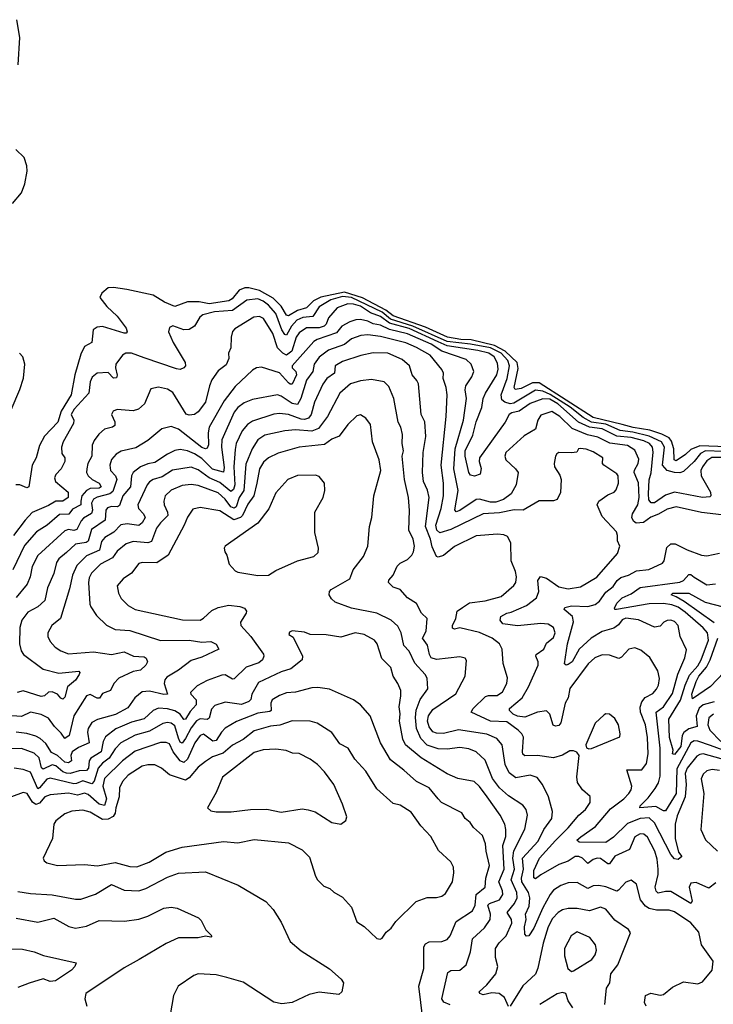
# Model space of a CAD drawing. Extents: x 1550320 to 1685906, y 509093 to 640511.
# Tile 525 of 532: x 1653015 to 1656860, y 625345 to 630805. Entities that reach past the tile are written whole.
import ezdxf

# ---------------------------------------------------------------- set-up
doc = ezdxf.new("R2010")
doc.units = 0

msp = doc.modelspace()

# ---------------------------------------------------------------- linework, layer by layer
at = {"layer": '0CON20XD'}
for points in [[(1653006.7, 630555), (1653015.7, 630705.7), (1653000.1, 630805)], [(1652975.3, 629785), (1653024.7, 629845.3), (1653043.1, 629895), (1653056.6, 629965), (1653055.1, 629994.9), (1653040.5, 630040.5), (1652994.5, 630084.5)], [(1656935, 628437), (1656785, 628441.2), (1656735, 628422.6), (1656706.2, 628393.8), (1656655, 628359), (1656642.7, 628365), (1656640.8, 628425), (1656628.5, 628468.5), (1656615, 628485.9), (1656575.9, 628505.9), (1656508.3, 628528.3), (1656416.5, 628543.5), (1656355, 628560.8), (1656195, 628599.3), (1655895, 628790.6), (1655858.7, 628791.3), (1655795, 628760), (1655762.5, 628755), (1655756, 628766), (1655779.4, 628870.6), (1655772.4, 628905), (1655707.5, 628967.5), (1655648, 628998), (1655518.9, 629028.9), (1655461.1, 629031.1), (1655386, 629044), (1655265, 629100), (1655085, 629163.8), (1655044.7, 629194.7), (1654915, 629262.3), (1654815, 629294.3), (1654684.3, 629265.7), (1654644.4, 629245.6), (1654605, 629208), (1654555, 629193.3), (1654505, 629163.2), (1654495, 629166.8), (1654465, 629215.9), (1654420.2, 629260.2), (1654345, 629303.1), (1654285, 629318.5), (1654262.5, 629317.5), (1654232.7, 629305), (1654193.1, 629256.9), (1654174.7, 629245.3), (1654065, 629230), (1654010.3, 629240.3), (1653945, 629241), (1653875, 629214.7), (1653818.4, 629238.4), (1653755, 629277), (1653608.5, 629308.5), (1653535, 629319.6), (1653505, 629317.5), (1653470.9, 629289.1), (1653460, 629265), (1653498.5, 629215), (1653555, 629161.1), (1653605.5, 629095), (1653611.4, 629075), (1653605, 629067.5), (1653595, 629067.3), (1653475, 629103.5), (1653445, 629100.3), (1653422.7, 629085), (1653415.3, 629014.7), (1653375, 628992.5), (1653355, 628950.6), (1653320.9, 628835), (1653301.4, 628725), (1653244.9, 628635), (1653225.8, 628574.2), (1653152.5, 628495), (1653124.7, 628444.7), (1653107.2, 628375), (1653084.7, 628334.7), (1653066.2, 628213.8), (1653055, 628208.9), (1653016.2, 628225), (1652994.7, 628225.3)], [(1656915, 628377.6), (1656852.1, 628377.9), (1656825, 628358), (1656800, 628325), (1656791.5, 628305), (1656793.1, 628275), (1656845.2, 628185), (1656846.7, 628165), (1656841.6, 628158.4), (1656800, 628155), (1656645, 628184.4), (1656595, 628168), (1656535, 628126.2), (1656515.2, 628125.2), (1656503.1, 628143.1), (1656501.2, 628175), (1656505.8, 628254.2), (1656516.8, 628293.2), (1656526.9, 628406.9), (1656522.7, 628435), (1656507.2, 628455), (1656475, 628469.7), (1656405, 628488), (1656325, 628495.1), (1656245, 628535.8), (1656175, 628545.1), (1656113.7, 628573.7), (1655998.2, 628675), (1655955, 628700.2), (1655915, 628702.6), (1655845, 628676.1), (1655785, 628634.5), (1655742.9, 628625), (1655729.2, 628615), (1655707.2, 628572.8), (1655563.7, 628375), (1655562.4, 628355), (1655574.4, 628315.6), (1655568.8, 628285), (1655535.7, 628274.3), (1655515, 628280), (1655504.5, 628295), (1655484.9, 628385), (1655484.9, 628415.1), (1655528.1, 628501.9), (1655545.2, 628575), (1655578, 628655), (1655584.7, 628705), (1655597.2, 628735), (1655661, 628835), (1655667, 628867), (1655665, 628900.8), (1655646.2, 628935), (1655616.8, 628955), (1655555, 628970.6), (1655385.8, 628995.8), (1655335, 629019.5), (1655175, 629091.8), (1655065, 629122.8), (1655015, 629159.6), (1654960.3, 629180.3), (1654905, 629216.4), (1654865, 629228.3), (1654835, 629229.7), (1654775, 629206.6), (1654727.8, 629152.2), (1654714.1, 629115.9), (1654704, 629105), (1654675, 629096.9), (1654605, 629095.7), (1654565, 629069.3), (1654548.5, 629045), (1654523.9, 628966.1), (1654495, 628944.9), (1654473.3, 628955), (1654445.2, 628985), (1654417.8, 629065), (1654367.6, 629147.6), (1654345, 629158.6), (1654313.5, 629155), (1654208.6, 629091.4), (1654195, 629076), (1654186.7, 629045), (1654185.4, 628984.6), (1654171.9, 628955), (1654175.4, 628925.4), (1654159.4, 628890.6), (1654115, 628858.2), (1654081.2, 628808.8), (1654066.9, 628775), (1654045.8, 628685), (1654005, 628631.1), (1653985, 628615.7), (1653955, 628612.2), (1653938.3, 628618.3), (1653865, 628737.5), (1653835, 628756.4), (1653785, 628767.5), (1653742.4, 628757.6), (1653707.8, 628675), (1653674, 628646), (1653645, 628636.4), (1653555, 628643.1), (1653533.8, 628635), (1653523.3, 628615), (1653543.5, 628575), (1653542.9, 628555), (1653530, 628545), (1653485, 628534.5), (1653453.8, 628506.2), (1653428.2, 628471.8), (1653416.5, 628445), (1653415.3, 628385), (1653393.4, 628345), (1653387.7, 628315), (1653385.5, 628295), (1653395.4, 628275), (1653417.1, 628255), (1653456.2, 628235), (1653467.2, 628215), (1653455, 628208.2), (1653405, 628205.4), (1653385.7, 628195), (1653360.3, 628165), (1653354.5, 628135.5), (1653354.2, 628115), (1653308.7, 628091.3), (1653286.7, 628063.3), (1653235, 628060.4), (1653168, 628002), (1653109.2, 627965), (1653041.3, 627888.7), (1652977.6, 627755)], [(1656915, 628411.1), (1656816.5, 628413.5), (1656790.4, 628399.6), (1656754.4, 628355), (1656695, 628300.3), (1656675, 628293.2), (1656645, 628294.1), (1656605, 628306), (1656578.9, 628335), (1656590.1, 628435), (1656573.2, 628465), (1656505, 628494.8), (1656415, 628518.2), (1656345, 628527.9), (1656265, 628561.3), (1656185, 628573.9), (1656139.2, 628599.2), (1656066.2, 628656.2), (1655956.2, 628726.2), (1655915, 628745.9), (1655875, 628750.3), (1655755, 628679.3), (1655735, 628674.9), (1655705, 628683.3), (1655687.9, 628697.9), (1655683.8, 628725), (1655718.2, 628815), (1655731.3, 628885), (1655721.9, 628915), (1655683.9, 628955), (1655625, 628985.6), (1655515, 629005.9), (1655385, 629020.3), (1655195, 629105.8), (1655070.3, 629145), (1655025, 629183.2), (1654854.8, 629265), (1654805, 629269.8), (1654741, 629251), (1654675, 629213), (1654640.9, 629159.1), (1654585, 629153.3), (1654551.7, 629138.2), (1654522.6, 629105), (1654495, 629055.3), (1654485, 629058.8), (1654468, 629085), (1654434.8, 629175), (1654395, 629221.6), (1654365, 629244.8), (1654335, 629257.2), (1654275, 629249.4), (1654195, 629193.1), (1654095, 629185.8), (1654031.2, 629168.8), (1654014.4, 629155), (1653984.4, 629105), (1653955, 629086.4), (1653925, 629086.1), (1653865, 629108.1), (1653845, 629098.8), (1653840, 629075), (1653865.6, 629015), (1653932.9, 628905), (1653934.1, 628885.9), (1653925, 628874), (1653905, 628865.8), (1653885, 628869.6), (1653705, 628930.9), (1653635, 628955.2), (1653604.5, 628955.5), (1653585.2, 628944.8), (1653548.5, 628895), (1653545.5, 628875), (1653556.2, 628833.8), (1653551.5, 628818.5), (1653535, 628816.9), (1653505, 628848), (1653445, 628844.3), (1653417.1, 628822.9), (1653405, 628797.5), (1653398.9, 628735), (1653318, 628645), (1653300.7, 628615), (1653314.6, 628585), (1653312.7, 628565), (1653255.5, 628465), (1653247.1, 628435), (1653249.5, 628399.5), (1653265.4, 628375), (1653265.4, 628355), (1653245, 628314.3), (1653216.2, 628283.8), (1653208.1, 628265), (1653212.9, 628245), (1653284.6, 628184.6), (1653283.2, 628155), (1653255, 628135.3), (1653215, 628134.7), (1653175, 628110.7), (1653085, 628072.1), (1653045, 628030.7), (1652981.1, 627945)], [(1656905, 628058.8), (1656795, 628073.3), (1656655, 628103.5), (1656605, 628091.6), (1656557.2, 628062.8), (1656515, 628046.1), (1656473.6, 628016.4), (1656433.5, 628013.5), (1656417.9, 628025), (1656409.2, 628045), (1656412.8, 628065), (1656442.5, 628115), (1656450.2, 628155), (1656446.3, 628236.3), (1656421.9, 628295), (1656422.9, 628307.1), (1656444.8, 628345), (1656447.6, 628367.6), (1656425, 628417.5), (1656385, 628444), (1656287.2, 628457.2), (1656219.5, 628489.5), (1656163, 628503), (1656077.6, 628537.6), (1656009, 628605), (1655965, 628632.2), (1655905, 628612.5), (1655887.1, 628585), (1655875.3, 628534.7), (1655811.9, 628498.1), (1655709.4, 628405), (1655704.4, 628385), (1655710, 628365), (1655764.4, 628315), (1655777.8, 628295), (1655768.2, 628225), (1655739.1, 628175), (1655698, 628145), (1655655, 628129.7), (1655625, 628130.6), (1655565, 628147), (1655545, 628144.4), (1655455, 628083.2), (1655435, 628076.4), (1655427.9, 628087.9), (1655445.7, 628195), (1655422.6, 628315), (1655429.1, 628425), (1655475, 628583.8), (1655491.7, 628705), (1655485, 628753.3), (1655488.7, 628775), (1655522.5, 628825), (1655533.1, 628855), (1655517.5, 628895), (1655491, 628921), (1655355, 628966.2), (1655295.7, 629005), (1655165, 629063.8), (1655065, 629087.6), (1655015, 629111.9), (1654975, 629117.7), (1654945, 629133.3), (1654905, 629142.3), (1654879.1, 629140.9), (1654845, 629129.5), (1654801.5, 629105), (1654770.9, 629069.1), (1654665, 629032.5), (1654645, 629020.4), (1654525.4, 628885), (1654526.2, 628875), (1654545.2, 628855), (1654549.5, 628835), (1654525, 628784.7), (1654515, 628783.4), (1654505, 628790.9), (1654456, 628846), (1654355, 628878.4), (1654328, 628875), (1654305, 628861.1), (1654209.5, 628770.5), (1654147.9, 628692.1), (1654066.5, 628545), (1654060.4, 628515), (1654061.8, 628448.2), (1654055, 628429.4), (1654045, 628426.2), (1654025, 628433.3), (1653895, 628535.3), (1653855, 628549.6), (1653804.1, 628535.9), (1653725, 628471.2), (1653658.7, 628431.3), (1653578, 628412), (1653550.9, 628395), (1653524.3, 628365.7), (1653514.1, 628335), (1653519.2, 628305), (1653546.3, 628276.3), (1653554.1, 628255), (1653530.9, 628189.1), (1653514.5, 628175.5), (1653445, 628158.1), (1653423.9, 628146.1), (1653413.9, 628125), (1653419, 628085), (1653414, 628066), (1653369.2, 628040.8), (1653355.7, 628025.7), (1653332.1, 627977.9), (1653315, 627973), (1653285, 627977.6), (1653265, 627970.3), (1653115.9, 627834.1), (1653083.5, 627773.5), (1653072.4, 627715), (1653056, 627675), (1652995, 627601.8)], [(1656936.7, 626696.8), (1656805, 626733.6), (1656785, 626730.7), (1656769.3, 626720.7), (1656714.7, 626655), (1656704, 626625), (1656709.5, 626565), (1656704.8, 626495), (1656659.6, 626390.4), (1656649.8, 626345), (1656649, 626265), (1656668.2, 626188.2), (1656686, 626165), (1656665, 626147.5), (1656645, 626151.4), (1656625, 626175.5), (1656535, 626352.2), (1656505, 626378.5), (1656455, 626376.3), (1656385, 626347.5), (1656307.1, 626272.9), (1656265, 626242.6), (1656117.5, 626245), (1656104.3, 626255), (1656125.7, 626274.3), (1656208.1, 626331.9), (1656290.4, 626429.6), (1656365, 626484.7), (1656391.8, 626515), (1656404.7, 626535), (1656407.9, 626555), (1656381.4, 626645), (1656464.1, 626645.9), (1656489.2, 626680.9), (1656499, 626735), (1656495.2, 626825), (1656484.8, 626895), (1656456.2, 626965), (1656455, 626993.3), (1656465, 627022.5), (1656483.6, 627046.4), (1656525, 627069.2), (1656545, 627092.9), (1656556.6, 627115), (1656562.2, 627152.2), (1656552.9, 627195), (1656508, 627268), (1656458.1, 627308.1), (1656425, 627321.5), (1656392, 627315), (1656350.6, 627269.4), (1656337, 627263), (1656285, 627281.4), (1656245, 627283.6), (1656203, 627267), (1656167.5, 627232.5), (1656064.2, 627095.8), (1656055.3, 627045), (1656038.4, 627015), (1656015, 626906.7), (1656005, 626891.9), (1655985, 626887.1), (1655972.5, 626892.5), (1655954.7, 626954.7), (1655935, 626972.1), (1655885, 626965.2), (1655815, 626936.7), (1655775, 626942.5), (1655751.7, 626955), (1655730.3, 626975), (1655729.7, 626985), (1655800.3, 627045), (1655835.2, 627104.8), (1655888.9, 627225), (1655889.2, 627245), (1655876.4, 627275), (1655879.1, 627285), (1655920.4, 627315), (1655935, 627348.1), (1655975, 627379.4), (1655984.6, 627405), (1655975, 627435.6), (1655945, 627453.9), (1655905, 627457.1), (1655775.2, 627444.8), (1655694.4, 627455), (1655679.1, 627475), (1655682.9, 627495), (1655715, 627513.5), (1655739.2, 627519.3), (1655825, 627556.4), (1655881, 627599), (1655893.3, 627635), (1655887.5, 627695), (1655902.7, 627717.3), (1655935, 627709.1), (1656005, 627659.7), (1656055, 627648.7), (1656125, 627659.6), (1656215, 627713.8), (1656330, 627845), (1656341.4, 627885), (1656329.4, 627915), (1656330, 627945), (1656323.3, 627965), (1656245, 628050.8), (1656217.1, 628115), (1656225, 628135.8), (1656275, 628171.1), (1656310, 628185), (1656322.2, 628197.8), (1656335.3, 628234.7), (1656333.1, 628275), (1656325, 628286.4), (1656254.4, 628335), (1656245.8, 628345), (1656247.5, 628375), (1656195, 628408.8), (1656155, 628423.5), (1656122.5, 628427.5), (1656112.5, 628425), (1656103.3, 628406.7), (1656075, 628402.9), (1656004.6, 628405.4), (1655992.1, 628397.9), (1655985.6, 628385), (1655977.5, 628345), (1655980, 628325), (1656008.9, 628278.9), (1656016.7, 628255), (1656012.7, 628182.7), (1655995, 628144.3), (1655975, 628136.5), (1655895, 628136.7), (1655806.7, 628085), (1655756.5, 628086.5), (1655675, 628070.9), (1655585, 628065.3), (1655405, 627977.3), (1655345, 627959), (1655327.6, 627975), (1655321.5, 628001.5), (1655351.3, 628095), (1655364.4, 628165), (1655364.3, 628235), (1655351.2, 628335), (1655379.2, 628605), (1655385.3, 628725), (1655380, 628765), (1655363.1, 628815), (1655364.6, 628845), (1655355, 628865.6), (1655290, 628945), (1655215, 628987.4), (1655155, 629013.2), (1655015, 629048.9), (1654945, 629056.9), (1654906.8, 629053.2), (1654855.6, 629035), (1654815, 629004.3), (1654728, 628972), (1654675, 628932.8), (1654647.4, 628895), (1654639.4, 628855), (1654605, 628806.9), (1654573.2, 628705), (1654555, 628671.9), (1654525, 628676.6), (1654465, 628718.1), (1654445, 628724.7), (1654305, 628698.4), (1654259, 628681), (1654225.2, 628654.8), (1654205, 628629.6), (1654136.5, 628475), (1654133.8, 628435), (1654148.4, 628321.6), (1654145, 628296.7), (1654085, 628312.8), (1654025, 628371.5), (1653985, 628397.5), (1653946.4, 628413.6), (1653905, 628422.1), (1653875, 628415.9), (1653835, 628396.6), (1653765, 628349.2), (1653725, 628342.8), (1653684.8, 628325.2), (1653644.1, 628295), (1653635.3, 628275), (1653629.4, 628215), (1653586.8, 628165), (1653568.9, 628111.1), (1653556.6, 628103.4), (1653523.9, 628106.1), (1653502.3, 628097.7), (1653493, 628085), (1653489.9, 628030.1), (1653412.8, 627977.2), (1653395, 627914.1), (1653383.3, 627906.7), (1653325, 627897.2), (1653275, 627849.7), (1653233.1, 627815), (1653219.6, 627795), (1653204.1, 627735), (1653170, 627655), (1653155.2, 627584.8), (1653115, 627548.7), (1653060.9, 627519.1), (1653027.6, 627475), (1653015.8, 627435), (1653014.1, 627345), (1653023.9, 627305), (1653036.5, 627285), (1653145, 627203.8), (1653232.1, 627182.1), (1653342.5, 627192.5), (1653348.6, 627185), (1653345.5, 627175), (1653325, 627141.8), (1653279.6, 627105), (1653265, 627048.8), (1653255, 627038.1), (1653242.6, 627042.6), (1653224.3, 627065), (1653195, 627078.5), (1653175, 627075.7), (1653153.5, 627056.5), (1653135, 627051.8), (1653035, 627082.8), (1653001.5, 627075)], [(1656875, 626019.4), (1656835, 625988.5), (1656765, 626020.3), (1656735, 626017.3), (1656726.8, 625995), (1656743.3, 625916.7), (1656736.2, 625903.8), (1656625, 625970.4), (1656595, 625971.1), (1656555, 625962.3), (1656543.4, 625973.4), (1656538.8, 625995), (1656554.8, 626065), (1656555.7, 626095), (1656549.5, 626149.5), (1656535.4, 626194.6), (1656495, 626272.9), (1656475, 626288.2), (1656455, 626290.4), (1656425, 626273.1), (1656395.8, 626204.3), (1656315, 626167.2), (1656285, 626124.6), (1656275, 626124), (1656235, 626153.7), (1656216.1, 626156.1), (1656195, 626148.7), (1656165, 626126.2), (1656135, 626156.3), (1656115, 626165.3), (1656095, 626165.2), (1656055, 626139), (1656005, 626120.2), (1655905, 626064.1), (1655875, 626041.2), (1655865, 626047.1), (1655865, 626088.1), (1655897.8, 626155), (1655985, 626253.7), (1656056.6, 626323.4), (1656115, 626393.8), (1656151.5, 626425), (1656177.8, 626465), (1656177.3, 626497.3), (1656135, 626533.8), (1656107.5, 626575), (1656103.2, 626606.8), (1656116.7, 626725), (1656103.3, 626743.3), (1656085, 626751.2), (1656065, 626750.8), (1656023.6, 626726.4), (1655975, 626712.3), (1655885, 626725.8), (1655815, 626723.9), (1655805, 626731.9), (1655802.1, 626745), (1655807.5, 626827.5), (1655799.6, 626845), (1655779.2, 626865), (1655715, 626912.4), (1655625.4, 626915.4), (1655518.6, 626965), (1655530, 626985), (1655598.2, 627051.8), (1655615, 627057.8), (1655661.6, 627058.4), (1655692.6, 627077.4), (1655716.3, 627123.7), (1655720.3, 627155), (1655696.2, 627235), (1655689.5, 627315), (1655674.3, 627345), (1655635, 627375.5), (1655565, 627407.3), (1655455, 627433.1), (1655425, 627425.7), (1655415, 627431.2), (1655414.4, 627445), (1655432.3, 627485), (1655440.5, 627525), (1655470, 627545), (1655508.4, 627571.6), (1655595, 627582.3), (1655685, 627606.2), (1655755, 627667.1), (1655765.4, 627685), (1655769.3, 627715), (1655763.9, 627745), (1655739.6, 627805), (1655738.6, 627905), (1655718.7, 627938.7), (1655698.3, 627948.3), (1655665, 627952.1), (1655545, 627942.4), (1655425, 627883.8), (1655365, 627834.6), (1655335, 627824.5), (1655325, 627829.2), (1655301.3, 627881.3), (1655293.4, 627925), (1655265.6, 627995), (1655285.7, 628155), (1655276.4, 628196.4), (1655254.7, 628245), (1655248.9, 628295), (1655251.6, 628405), (1655265.9, 628494.1), (1655261.2, 628575), (1655240.7, 628615), (1655225.5, 628785), (1655216.4, 628805), (1655190.4, 628835), (1655175.5, 628885), (1655135, 628921.1), (1655055.8, 628955), (1654975, 628957.9), (1654906.5, 628943.5), (1654805, 628910.3), (1654765, 628885.4), (1654759.6, 628845), (1654717.3, 628815), (1654695.2, 628784.8), (1654649.2, 628685), (1654631.9, 628615), (1654616.7, 628595), (1654595, 628588.6), (1654575, 628590.6), (1654505, 628615.6), (1654455, 628621), (1654425, 628616.8), (1654305, 628578.6), (1654278.9, 628561.1), (1654248.1, 628525), (1654214.4, 628455), (1654208.9, 628421.1), (1654201.8, 628325), (1654208.3, 628225), (1654199.7, 628200.3), (1654185, 628188.6), (1654125, 628238.8), (1654065, 628263.8), (1654005, 628309.8), (1653965, 628323.5), (1653862.7, 628307.3), (1653805, 628269.8), (1653755, 628255.3), (1653735, 628242), (1653721.1, 628225), (1653670, 628115), (1653673.8, 628095), (1653700.9, 628065), (1653710.3, 628045), (1653694.7, 628015), (1653675, 628000.2), (1653611.3, 628008.7), (1653576.8, 628003.2), (1653536.4, 627963.6), (1653486.8, 627933.2), (1653469, 627911), (1653457.1, 627862.9), (1653385, 627832.9), (1653331.6, 627778.4), (1653307.2, 627725), (1653290.4, 627649.6), (1653242.1, 627485), (1653192.9, 627445), (1653171.4, 627405), (1653171.9, 627385), (1653185, 627356.2), (1653211.9, 627325), (1653242.5, 627305), (1653285, 627288.2), (1653425, 627299.5), (1653525, 627284.7), (1653595, 627299.4), (1653646.3, 627276.3), (1653705, 627272.7), (1653716.2, 627265), (1653723.5, 627245), (1653714.5, 627225), (1653685, 627197.5), (1653645, 627190), (1653565.6, 627154.4), (1653536.2, 627125), (1653519.5, 627085), (1653475, 627069.1), (1653457.4, 627042.6), (1653445, 627042.7), (1653405, 627062.7), (1653385, 627056.7), (1653315.2, 626945), (1653288.8, 626835), (1653265, 626819.6), (1653245, 626849.6), (1653207.7, 626885), (1653175, 626931.8), (1653135, 626951.6), (1653075, 626965.3), (1653025, 626941.9), (1652945, 626947.2)], [(1652968, 628642), (1653016.4, 628753.6), (1653036.4, 628816.4), (1653043.2, 628895), (1653032.5, 628935), (1653015, 628956.5)], [(1656488.5, 625335), (1656478.1, 625355), (1656484, 625395), (1656515, 625406.9), (1656565, 625395.4), (1656585, 625399.1), (1656635, 625439.6), (1656695, 625469.5), (1656775, 625459.2), (1656800.9, 625469.1), (1656853.3, 625535), (1656860, 625585), (1656795.5, 625675.5), (1656780, 625745), (1656735, 625797.1), (1656645, 625857.2), (1656615, 625867.1), (1656545, 625866.6), (1656505, 625877.3), (1656485, 625889.3), (1656457, 625925), (1656435, 626010.8), (1656405, 626034.4), (1656375, 626023.1), (1656335, 625977.5), (1656325, 625973.2), (1656265, 625996.7), (1656225, 626004.7), (1656195, 626001.8), (1656165, 625986.7), (1656105, 626020), (1656055, 626019.6), (1656015.8, 626005), (1655975, 625979.1), (1655955.4, 625955), (1655915, 625880.8), (1655865, 625767.5), (1655837.5, 625725), (1655825, 625723.5), (1655814.7, 625734.7), (1655814.1, 625774.1), (1655822.5, 625815), (1655820, 625845), (1655839.8, 625890.2), (1655843.4, 625935), (1655835.1, 625965), (1655798.9, 626025), (1655797.1, 626045), (1655809, 626095), (1655802.2, 626155), (1655890.1, 626249.9), (1655921.7, 626315), (1655964.7, 626375), (1655969.4, 626415), (1655947.7, 626495), (1655913.6, 626565), (1655883.2, 626603.2), (1655845, 626615.3), (1655765, 626600.3), (1655728.2, 626628.2), (1655707.2, 626675), (1655689.6, 626785), (1655659.6, 626819.6), (1655605, 626842.8), (1655447.9, 626867.9), (1655365, 626847.4), (1655325, 626849.5), (1655305, 626857.1), (1655285, 626884.3), (1655276.5, 626915), (1655281.7, 626945), (1655305, 626980.5), (1655433.1, 627066.9), (1655485.6, 627165), (1655491.7, 627251.7), (1655484.1, 627264.1), (1655455, 627272.9), (1655325, 627257.2), (1655296.9, 627266.9), (1655287.2, 627285), (1655276.6, 627336.6), (1655248.4, 627375), (1655269.1, 627415), (1655273.3, 627485), (1655242.7, 627515), (1655215, 627567.3), (1655165, 627598.9), (1655125, 627644.6), (1655085, 627658.9), (1655060.6, 627685), (1655062.4, 627697.6), (1655085.5, 627724.5), (1655108.6, 627775), (1655125, 627791.1), (1655165, 627811.5), (1655188.5, 627835), (1655198.8, 627855), (1655203.1, 627885), (1655196.8, 627925), (1655172.8, 627975), (1655176, 628084), (1655170.8, 628155), (1655149.4, 628255), (1655135.9, 628385), (1655142.8, 628415), (1655135.3, 628455), (1655137.9, 628505), (1655128.1, 628545), (1655113.3, 628573.3), (1655088.8, 628705), (1655061.3, 628771.3), (1655035, 628797.3), (1654965, 628809.5), (1654905, 628803.1), (1654850, 628785), (1654790.8, 628735), (1654721.8, 628605), (1654671.6, 628538.4), (1654635, 628523.3), (1654545, 628530.4), (1654485, 628525.3), (1654375, 628500.3), (1654334.8, 628475.2), (1654304.5, 628425.5), (1654269.6, 628340.4), (1654258.1, 628195), (1654231.3, 628155), (1654215, 628103.4), (1654205, 628096.2), (1654185, 628104.5), (1654155, 628146.7), (1654115, 628180.6), (1654005, 628221.4), (1653965, 628227.4), (1653915, 628222.8), (1653855, 628196.8), (1653822.5, 628165), (1653813.8, 628135), (1653815.4, 628115), (1653835.3, 628075), (1653836, 628055), (1653795, 628015.3), (1653773.7, 627985), (1653745, 627910.9), (1653725, 627904.7), (1653645, 627911.2), (1653605, 627898.2), (1653555, 627857.5), (1653529.5, 627820.5), (1653462.9, 627785), (1653413.4, 627736.6), (1653400.1, 627709.9), (1653396.6, 627683.4), (1653403.6, 627565), (1653409.8, 627549.8), (1653441.9, 627501.9), (1653496.8, 627446.8), (1653543.7, 627423.7), (1653625, 627417.2), (1653795, 627362.8), (1653954.7, 627364.7), (1654025, 627354.1), (1654075, 627356.7), (1654105, 627342.9), (1654120, 627315), (1654025, 627269.7), (1653965, 627251.6), (1653895, 627198.2), (1653830.5, 627159.5), (1653820, 627145), (1653816.5, 627125), (1653835, 627064.4), (1653815, 627062.7), (1653735, 627081.1), (1653695, 627078.8), (1653654.4, 627045), (1653615, 626990), (1653547, 626953), (1653445.7, 626924.3), (1653415, 626907.5), (1653395.2, 626874.8), (1653391.4, 626855), (1653400.8, 626795), (1653340.8, 626769.2), (1653306, 626745), (1653298.8, 626725), (1653303.1, 626695), (1653285, 626683.4), (1653265, 626688.5), (1653225, 626725.2), (1653191.1, 626741.1), (1653160.7, 626790.7), (1653129.6, 626819.6), (1653105, 626832.6), (1653055, 626846.6), (1652995, 626853.6)], [(1655725, 625332.5), (1655703.8, 625383.8), (1655674.2, 625405), (1655631.8, 625408.2), (1655585, 625398), (1655565.5, 625405), (1655563.1, 625415), (1655605, 625453.3), (1655654.8, 625515.2), (1655665.3, 625555), (1655653.3, 625605), (1655652.9, 625655), (1655673, 625687), (1655712.5, 625725), (1655743.3, 625795), (1655740.8, 625815), (1655716.9, 625855), (1655759.1, 625905), (1655774, 625936), (1655770.7, 625965), (1655739, 626035), (1655757.8, 626095), (1655748.8, 626155), (1655754.1, 626195.9), (1655816.4, 626316.4), (1655830, 626395), (1655822.5, 626425), (1655805, 626449.4), (1655725, 626500.9), (1655675.8, 626545), (1655636.5, 626596.5), (1655595, 626698.5), (1655546.5, 626745), (1655505, 626762.2), (1655455, 626769.2), (1655385, 626759.2), (1655335, 626761.8), (1655275, 626782.8), (1655239.7, 626819.7), (1655214.3, 626874.3), (1655209.3, 626935), (1655213.9, 626976.1), (1655235.2, 627034.8), (1655277.1, 627095), (1655275, 627153.3), (1655263.6, 627175), (1655206.7, 627236.7), (1655175, 627303.1), (1655144.1, 627335), (1655129.4, 627405), (1655111.5, 627441.5), (1655075.2, 627475.2), (1654995, 627513.3), (1654855, 627542.8), (1654765, 627574.4), (1654743.2, 627593.2), (1654730, 627615), (1654733.5, 627635), (1654741.9, 627645), (1654845.6, 627705), (1654856.7, 627735), (1654864.4, 627755), (1654921.2, 627828.8), (1654944.5, 627885.5), (1654954.3, 627995), (1654968.1, 628045), (1654977.8, 628165), (1655018.1, 628305), (1655008.5, 628365), (1654970.4, 628465), (1654959.8, 628559.8), (1654935, 628595.8), (1654905, 628614.2), (1654885, 628609.2), (1654835, 628560.6), (1654785.5, 628495), (1654745, 628479.3), (1654705, 628449.5), (1654564.8, 628435.2), (1654448.2, 628401.8), (1654395, 628374.7), (1654367.7, 628352.3), (1654345.3, 628315), (1654330.6, 628235), (1654313.7, 628165), (1654280.5, 628119.5), (1654249.7, 628055), (1654239.3, 628045), (1654202.2, 628032.2), (1654125, 628081.2), (1654015, 628100.4), (1653975, 628090.4), (1653945, 628046.9), (1653927.9, 628002.1), (1653838.2, 627835), (1653775, 627792.7), (1653695, 627795.3), (1653675, 627789.5), (1653634.7, 627735.3), (1653589.4, 627705), (1653555.8, 627665), (1653562.5, 627625), (1653578.1, 627595), (1653617.1, 627557.1), (1653656, 627535), (1653917.9, 627477.9), (1654015, 627475.4), (1654035, 627486.4), (1654081, 627529), (1654115, 627545.3), (1654175, 627558.9), (1654235, 627550.7), (1654261, 627541), (1654271.8, 627525), (1654271.2, 627515), (1654238.9, 627465), (1654240.6, 627445), (1654296.5, 627385), (1654366.7, 627286.7), (1654369.5, 627275), (1654360.5, 627255), (1654341.3, 627238.7), (1654271.2, 627215), (1654205, 627150.9), (1654195, 627148.5), (1654155, 627171.5), (1654135, 627171.2), (1654055, 627141.1), (1653999, 627111), (1653962.2, 627075), (1653963.5, 627065), (1653992.7, 627032.7), (1653994.3, 627005), (1653961, 626969), (1653935, 626926.7), (1653925, 626923.8), (1653904.3, 626955), (1653875, 626973.3), (1653835, 626984.5), (1653785, 626986.6), (1653755, 626974.2), (1653705, 626927.6), (1653635, 626910.4), (1653582.4, 626887.6), (1653547.3, 626872.7), (1653491.2, 626828.8), (1653477.5, 626802.5), (1653466.5, 626745), (1653410, 626710), (1653401.2, 626695), (1653396, 626654), (1653385, 626641.6), (1653345, 626640.1), (1653295.6, 626624.4), (1653275, 626626.1), (1653254.6, 626634.6), (1653215, 626667.5), (1653195, 626672.4), (1653145, 626648.7), (1653136.2, 626656.2), (1653122.4, 626712.4), (1653095, 626738.2), (1653025, 626763.2), (1652945, 626761.9)], [(1654335, 627722.5), (1654395, 627724), (1654435, 627750), (1654555, 627804.3), (1654645, 627827.5), (1654669.1, 627850.9), (1654672.5, 627875), (1654651.7, 627961.7), (1654651.4, 628075), (1654698, 628155), (1654706.2, 628195), (1654704.2, 628235), (1654675, 628271.9), (1654655, 628278.5), (1654555, 628277.9), (1654500.8, 628255), (1654435, 628180.8), (1654397.3, 628092.7), (1654335.9, 628014.1), (1654154.2, 627885.8), (1654148.8, 627875), (1654152, 627855), (1654163.8, 627835), (1654176.2, 627785), (1654209.5, 627749.5), (1654225, 627742), (1654335, 627722.5)], [(1656711.7, 627311.7), (1656676.9, 627385), (1656665.5, 627445), (1656645, 627468.1), (1656625, 627475.6), (1656605, 627474.2), (1656586.2, 627465), (1656565, 627442.5), (1656535, 627436.7), (1656445, 627476.7), (1656375, 627486.2), (1656355, 627476.8), (1656335, 627450), (1656308.9, 627431.1), (1656245, 627412.9), (1656182.7, 627375), (1656117.1, 627315), (1656077.2, 627245), (1656055, 627228.9), (1656045, 627226.5), (1656035, 627232.5), (1656052.9, 627345), (1656085.8, 627465.8), (1656080.3, 627495), (1656034.2, 627535), (1656038, 627545), (1656074.8, 627555.2), (1656165, 627550.5), (1656205, 627562.7), (1656230.1, 627579.9), (1656265, 627630.8), (1656305, 627661.5), (1656326.6, 627695), (1656347.8, 627712.2), (1656390.6, 627725), (1656435, 627748.9), (1656503.5, 627756.5), (1656578, 627792), (1656588.1, 627805), (1656602.2, 627877.8), (1656625, 627898.1), (1656648.3, 627898.3), (1656715, 627864.6), (1656795, 627835.4), (1656825, 627832.3), (1656895, 627847.3)], [(1656865, 627023.2), (1656805, 627006.2), (1656782.7, 626987.3), (1656764.9, 626945), (1656770.5, 626885), (1656725, 626873.6), (1656697, 626853), (1656688.7, 626835), (1656681.2, 626775), (1656645, 626730.8), (1656633.4, 626733.4), (1656638.2, 626755), (1656616.7, 626825), (1656614.1, 626925.9), (1656677.9, 627032.1), (1656703.6, 627115), (1656729.1, 627170.9), (1656775, 627222.2), (1656793.5, 627255), (1656833.8, 627365), (1656828.6, 627405), (1656805, 627432.5), (1656705, 627520.3), (1656665, 627547.9), (1656630.8, 627560.8), (1656585, 627568.4), (1656505, 627566.8), (1656323.6, 627533.6), (1656314, 627534), (1656312.8, 627542.8), (1656325, 627570), (1656355, 627598.8), (1656405, 627621.6), (1656455, 627655.6), (1656674.5, 627685.5), (1656695.4, 627694.6), (1656725, 627728), (1656735, 627727.8), (1656753.8, 627713.8), (1656825, 627671.5), (1656872.7, 627677.3)], [(1656865, 627460.1), (1656699.6, 627579.6), (1656655, 627605.4), (1656626, 627615), (1656636.7, 627625), (1656725.2, 627625.2), (1656815, 627576.1), (1656915, 627548.6)], [(1655402.1, 625342.1), (1655366.8, 625356.8), (1655354.6, 625375), (1655388.3, 625521.7), (1655405, 625532.5), (1655456.1, 625533.9), (1655490, 625565), (1655514.1, 625635.9), (1655525, 625708.6), (1655591.3, 625768.7), (1655622.5, 625815), (1655625.7, 625845), (1655610.5, 625895), (1655620.5, 625905), (1655675.2, 625924.8), (1655692.8, 625955), (1655691.4, 625975), (1655672, 626025), (1655701.8, 626095), (1655694.1, 626225), (1655710, 626275), (1655711, 626315), (1655704.1, 626345), (1655679.4, 626395), (1655606.9, 626495), (1655565, 626552.9), (1655535, 626580.8), (1655445, 626597.1), (1655385, 626623.8), (1655241.3, 626711.3), (1655153.6, 626785), (1655139.6, 626815), (1655120.9, 626915), (1655123.6, 626956.4), (1655118.1, 626995), (1655128.7, 627055), (1655127.7, 627085), (1655111.2, 627125), (1655085.5, 627165), (1655072.3, 627212.3), (1655022, 627262), (1654997.3, 627345), (1654981.9, 627365), (1654925, 627395.3), (1654875, 627405.4), (1654795, 627380.4), (1654715, 627393.5), (1654625.8, 627395.8), (1654595, 627408.8), (1654525, 627416.2), (1654510.5, 627409.5), (1654506.7, 627395), (1654531.4, 627381.4), (1654583.5, 627275), (1654581.4, 627255), (1654517.5, 627205), (1654465, 627189.7), (1654339.5, 627130.5), (1654301.9, 627065), (1654296.1, 627035), (1654285, 627024.1), (1654245, 627008), (1654155, 627021.1), (1654096.9, 627003.1), (1654079, 626981), (1654065, 626931.8), (1654055, 626924.8), (1654015, 626927.8), (1653995, 626916.6), (1653965, 626878.1), (1653935, 626818.6), (1653915, 626794.2), (1653905, 626799.3), (1653895, 626820.9), (1653875, 626889.4), (1653855, 626903.4), (1653835, 626908.4), (1653808, 626902), (1653735, 626860), (1653655, 626838.4), (1653575.7, 626794.3), (1653545, 626762.7), (1653510.5, 626709.5), (1653475, 626682.5), (1653450.2, 626655), (1653427.8, 626582.2), (1653415, 626568.5), (1653365, 626585.1), (1653330.8, 626569.2), (1653315, 626568.6), (1653185, 626599), (1653165, 626594.4), (1653125, 626544.8), (1653115, 626540.7), (1653075, 626633.2), (1653035, 626647.6), (1652985, 626654.1)], [(1656919.3, 627185), (1656845, 627107.1), (1656745, 627040), (1656741.7, 627065), (1656764.6, 627135), (1656779.4, 627165), (1656822.7, 627215), (1656843.2, 627255), (1656884.7, 627375)], [(1656915.2, 626754.8), (1656845, 626779.5), (1656775, 626804.8), (1656754.5, 626805.5), (1656735, 626794.7), (1656659, 626651), (1656654.1, 626515), (1656595, 626418.2), (1656585, 626418.2), (1656542.3, 626442.3), (1656453.8, 626435), (1656454.5, 626445), (1656499.9, 626490.1), (1656538.5, 626541.5), (1656556, 626574), (1656565, 626610), (1656566.1, 626765), (1656543.6, 626965), (1656584.4, 626995), (1656635, 627069.6), (1656664.5, 627175.5), (1656703, 627267), (1656711.7, 627311.7)], [(1655249.6, 625265), (1655228.7, 625445), (1655256, 625544), (1655256.4, 625663.6), (1655265, 625680), (1655285, 625691.4), (1655355, 625692.7), (1655385, 625705.5), (1655400.8, 625725), (1655435.2, 625804.8), (1655525.9, 625864.1), (1655540, 625895), (1655544.9, 625955.1), (1655595.3, 625995), (1655599.2, 626045), (1655619.4, 626115), (1655600.4, 626195), (1655598.2, 626235), (1655581.4, 626281.4), (1655530.6, 626325), (1655513.2, 626353.2), (1655485, 626376), (1655466.2, 626406.2), (1655354.4, 626465), (1655335, 626484.4), (1655285.3, 626545.3), (1655215, 626581.2), (1655145, 626644.5), (1655070.1, 626700.1), (1655015.3, 626795), (1654958, 626945), (1654905, 627006.2), (1654865, 627034), (1654733.6, 627093.6), (1654667.6, 627102.4), (1654635, 627100), (1654543.3, 627076.7), (1654495, 627072.3), (1654455, 627057.7), (1654415, 627034.3), (1654407.3, 627015), (1654408.8, 626975), (1654401.3, 626968.7), (1654335, 626960.4), (1654217, 626913), (1654155, 626876.8), (1654133.2, 626855), (1654105, 626807.7), (1654086.3, 626803.6), (1654035, 626842.7), (1654015, 626836.5), (1653985.8, 626795), (1653945.2, 626705), (1653925, 626686.2), (1653905, 626695.9), (1653866.1, 626746.1), (1653845, 626788.8), (1653827.6, 626797.6), (1653795, 626797.8), (1653655, 626749.7), (1653585, 626695.3), (1653485, 626597.7), (1653476.9, 626555), (1653495.8, 626485), (1653485, 626448.1), (1653455, 626455.5), (1653395, 626508.4), (1653375, 626516.5), (1653335, 626504.2), (1653285, 626515.6), (1653185, 626507.6), (1653155, 626496.3), (1653125, 626461.2), (1653105, 626452.4), (1653086.3, 626466.3), (1653057.1, 626515), (1653035, 626520), (1652970, 626495)], [(1656171.2, 626761.2), (1656185, 626763.8), (1656342, 626828), (1656344.1, 626845.9), (1656334.3, 626895), (1656315, 626930), (1656285, 626953.8), (1656265, 626956.2), (1656255, 626951.2), (1656205.8, 626904.2), (1656153.8, 626785), (1656157, 626767), (1656171.2, 626761.2)], [(1656861.5, 626955), (1656835.8, 626934.2), (1656829.4, 626895), (1656841.7, 626865), (1656901.8, 626801.8)], [(1655013, 625707), (1655025, 625712.5), (1655046.7, 625745), (1655075, 625766.7), (1655100, 625805), (1655213.8, 625915), (1655275, 625937.1), (1655325, 625937.1), (1655355, 625945.8), (1655375, 625960), (1655414.3, 626025), (1655422.9, 626075), (1655420.6, 626105), (1655405, 626135.6), (1655337.6, 626197.6), (1655295, 626276.2), (1655238.6, 626335), (1655185, 626411.4), (1655125, 626449.5), (1655085, 626459.2), (1654995, 626540), (1654935, 626638.6), (1654873.5, 626705), (1654835.3, 626765.3), (1654789.7, 626789.7), (1654745, 626852.2), (1654665, 626904.5), (1654625.3, 626915.3), (1654525, 626917.5), (1654457.6, 626892.4), (1654405, 626886.8), (1654315, 626861.9), (1654255, 626813.2), (1654195, 626781.9), (1654142.9, 626737.1), (1654085, 626717.5), (1654045, 626692), (1654005, 626659.7), (1653955, 626600.3), (1653935, 626587.8), (1653845, 626618.2), (1653800.6, 626655), (1653765, 626673.2), (1653725, 626674.1), (1653693.3, 626665), (1653616.2, 626615), (1653585, 626580.5), (1653568.8, 626545), (1653567, 626495), (1653547.4, 626435), (1653544.8, 626405), (1653533.5, 626386.5), (1653505, 626371.1), (1653475, 626370.6), (1653405, 626410.3), (1653365, 626422.7), (1653304.1, 626415.9), (1653265, 626402.2), (1653216.4, 626363.6), (1653204.3, 626345), (1653197.5, 626265), (1653146.2, 626155), (1653151.2, 626141.2), (1653165, 626130), (1653225.5, 626115.5), (1653375, 626120.5), (1653446.2, 626113.8), (1653545, 626132.2), (1653625, 626110), (1653665, 626108.2), (1653732.9, 626132.9), (1653825, 626188.2), (1653915, 626215.9), (1654145, 626248), (1654225, 626241.2), (1654315, 626259.6), (1654505, 626240.6), (1654581.7, 626201.7), (1654622.1, 626162.1), (1654654.4, 626055), (1654667.1, 626035), (1654701.1, 626001.1), (1654735, 625988), (1654757, 625967), (1654805, 625938.8), (1654854.2, 625884.2), (1654885, 625803.3), (1654925, 625776.2), (1654995, 625710), (1655013, 625707)], [(1654795, 626343.3), (1654822.5, 626365), (1654828, 626385), (1654805.5, 626455.5), (1654757.1, 626565), (1654705.7, 626635), (1654665.8, 626675), (1654625, 626704.4), (1654565.4, 626735.4), (1654527.9, 626737.9), (1654492.8, 626752.8), (1654435, 626760.8), (1654365, 626757.1), (1654315, 626741.1), (1654138.6, 626605), (1654105, 626520), (1654056.7, 626435), (1654075, 626418.8), (1654105, 626413.1), (1654187.2, 626412.8), (1654294.6, 626425.4), (1654385, 626426.5), (1654465, 626410.5), (1654580.3, 626429.7), (1654615, 626422.9), (1654652.4, 626412.4), (1654745, 626353.3), (1654795, 626343.3)], [(1656895, 626641), (1656855, 626647.2), (1656825, 626640.7), (1656805, 626621.5), (1656792.9, 626595), (1656807.2, 626515), (1656790.5, 626315), (1656817.8, 626257.8), (1656883.2, 626195)], [(1653005, 625971.3), (1653075, 625960.4), (1653195, 625953.1), (1653325, 625928.5), (1653355, 625928.5), (1653435, 625956), (1653525, 626009.2), (1653595, 625978.9), (1653675, 625975.4), (1653715, 625986.9), (1653835, 626051.2), (1653895, 626072.9), (1654045, 626080.6), (1654226.3, 626006.3), (1654380, 625915), (1654420.3, 625870.3), (1654465, 625800), (1654515, 625693.8), (1654575, 625642), (1654732.4, 625542.4), (1654796.7, 625485), (1654810, 625465), (1654801.2, 625415), (1654785, 625398.8), (1654675, 625412.5), (1654620.6, 625399.4), (1654525, 625355.6), (1654467.6, 625347.6), (1654425, 625356.9), (1654255, 625468.1), (1654163.6, 625493.6), (1654105, 625508.9), (1654005, 625514.2), (1653981.2, 625505), (1653894.2, 625445), (1653867.5, 625395), (1653842.5, 625245)], [(1652995, 625822.9), (1653115, 625800), (1653205, 625822.1), (1653287.6, 625777.6), (1653325, 625767.9), (1653385, 625779.2), (1653455, 625810.6), (1653595.5, 625805.5), (1653675, 625816.7), (1653725.8, 625834.2), (1653815, 625877.8), (1653855, 625883.1), (1653888.7, 625878.7), (1654006.7, 625825), (1654020.5, 625810.5), (1654047.7, 625757.7), (1654080, 625725), (1654075, 625717.5), (1654045, 625722.9), (1654005, 625714.3), (1653895, 625714.4), (1653827.2, 625682.8), (1653677, 625593), (1653595, 625547.9), (1653381.9, 625405), (1653375.6, 625375), (1653387.8, 625335)], [(1656259.2, 625345), (1656268.1, 625435), (1656286.2, 625465), (1656291.8, 625515), (1656330.6, 625565), (1656401.7, 625741.7), (1656389.5, 625759.5), (1656315, 625812.5), (1656265, 625872.3), (1656235, 625884.7), (1656175, 625863.5), (1656105, 625876.2), (1656055, 625877.4), (1656025, 625869.7), (1656000, 625855), (1655969.8, 625820.2), (1655945.8, 625775), (1655917.4, 625685), (1655887.9, 625545), (1655875, 625511.8), (1655805, 625448.5), (1655735, 625335.6)], [(1656075, 625527.5), (1656085, 625531.2), (1656186.9, 625593.1), (1656205, 625620), (1656212.5, 625645), (1656206.7, 625675), (1656175.8, 625715), (1656105, 625747.1), (1656072.5, 625725), (1656035.6, 625655), (1656035.8, 625615), (1656054.1, 625544.1), (1656075, 625527.5)], [(1652905, 625655.5), (1653030.2, 625650.2), (1653095, 625635.5), (1653146.3, 625616.3), (1653328, 625575), (1653321.4, 625555), (1653303.1, 625535), (1653214.5, 625475.5), (1653185, 625471.5), (1653145, 625486), (1653068, 625462)], [(1653068, 625462), (1653005, 625438.1)], [(1656081.5, 625325), (1656055.6, 625365), (1656042.5, 625405), (1656025, 625410), (1655995, 625404), (1655898.6, 625345)]]:
    msp.add_lwpolyline(points, dxfattribs=at)

doc.saveas('drawing.dxf')
